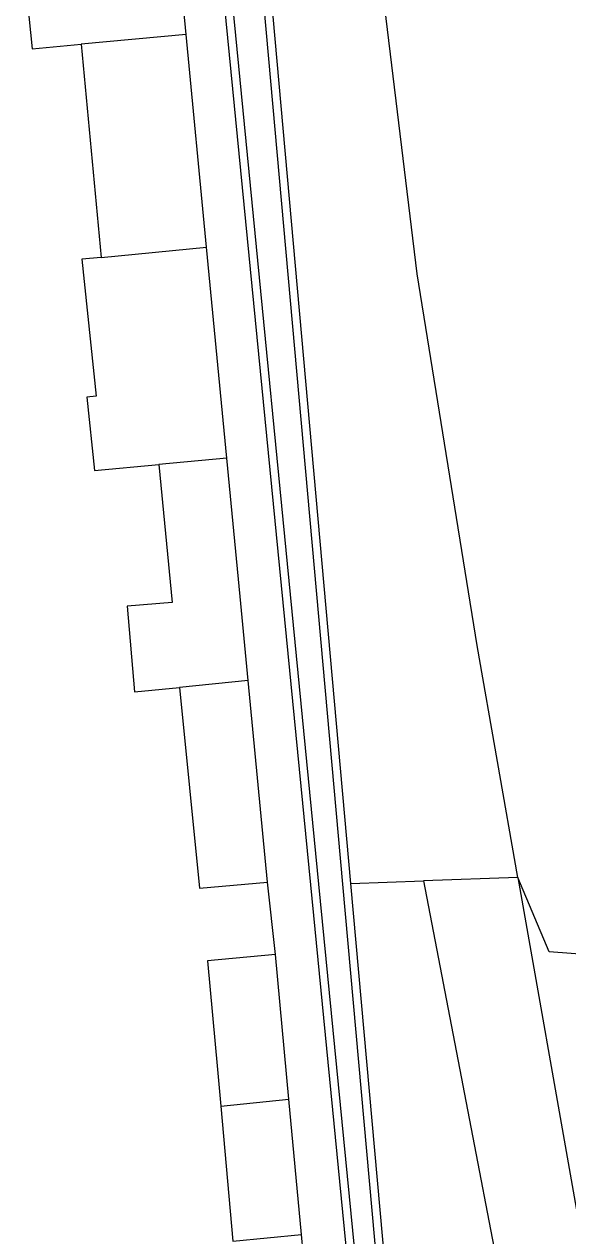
# Model space of a CAD drawing. Extents: x 158474 to 159560, y 388525 to 389605.
# Drawn here: x 159384.4 to 159414.9, y 389357 to 389425.1 of the extents above; entities that cross this region are included whole.
import ezdxf

# ---------------------------------------------------------------- set-up
doc = ezdxf.new("R2010")
doc.units = 0
for name, color, linetype in [('IMGEO_Gemengd_bos', 7, 'Continuous'), ('IMGEO_Loofbos', 7, 'Continuous'), ('IMGEO_Pand', 7, 'Continuous'), ('IMGEO_Waterloop', 7, 'Continuous')]:
    doc.layers.add(name, color=color, linetype=linetype)

msp = doc.modelspace()

# ---------------------------------------------------------------- linework, layer by layer
at = {"layer": 'IMGEO_Gemengd_bos'}
for points in [[(159412.107, 389377.113), (159409.806, 389390.164), (159406.443, 389411.056), (159403.999, 389431.277), (159403.306, 389435.11), (159402.605, 389437.663), (159401.113, 389441.439), (159399.001, 389445.359), (159396.205, 389449.369)], [(159397.779, 389432.017), (159395.07, 389431.797), (159400.457, 389376.709), (159404.88, 389331.482), (159404.944, 389329.62)], [(159402.726, 389376.788), (159397.779, 389432.017)], [(159398.481, 389372.787), (159398.038, 389376.862)], [(159402.726, 389376.788), (159406.794, 389376.929)], [(159406.293, 389336.977), (159402.726, 389376.788)], [(159400.33, 389353), (159399.951, 389357.052)]]:
    msp.add_lwpolyline(points, dxfattribs=at)
at = {"layer": 'IMGEO_Loofbos'}
for points in [[(159414.262, 389438.927), (159416.599, 389415.703), (159418.398, 389396.44), (159420.905, 389386.841), (159418.077, 389372.622), (159413.859, 389372.934), (159412.107, 389377.113)], [(159406.794, 389376.929), (159413.528, 389341.942), (159406.293, 389336.977)], [(159412.107, 389377.113), (159406.794, 389376.929)], [(159412.107, 389377.113), (159421.596, 389323.285), (159425.169, 389304.733), (159432.241, 389266.439), (159432.963, 389256.159)]]:
    msp.add_lwpolyline(points, dxfattribs=at)
at = {"layer": 'IMGEO_Pand'}
for points in [[(159393.476, 389424.508), (159392.315, 389436.629), (159388.441, 389436.263)], [(159388.441, 389436.263), (159389.198, 389428.602), (159384.381, 389428.126), (159384.818, 389423.698), (159387.575, 389423.956)], [(159393.476, 389424.508), (159387.575, 389423.956)], [(159394.621, 389412.55), (159393.476, 389424.508)], [(159387.575, 389423.956), (159388.695, 389411.977)], [(159388.695, 389411.977), (159394.621, 389412.55)], [(159395.757, 389400.684), (159394.621, 389412.55)], [(159388.695, 389411.977), (159387.61, 389411.872), (159388.422, 389404.175), (159387.894, 389404.126), (159388.33, 389399.989), (159391.932, 389400.326)], [(159395.757, 389400.684), (159391.932, 389400.326)], [(159396.953, 389388.193), (159396.502, 389392.907), (159395.757, 389400.684)], [(159391.932, 389400.326), (159392.686, 389392.58), (159390.155, 389392.363), (159390.567, 389387.549), (159393.095, 389387.804)], [(159396.953, 389388.193), (159393.095, 389387.804)], [(159398.038, 389376.862), (159396.953, 389388.193)], [(159393.095, 389387.804), (159394.225, 389376.513), (159398.038, 389376.862)], [(159398.481, 389372.787), (159394.668, 389372.438), (159395.224, 389366.323), (159395.411, 389364.27)], [(159399.241, 389364.656), (159398.481, 389372.787)], [(159395.411, 389364.27), (159399.241, 389364.656)], [(159399.951, 389357.052), (159399.241, 389364.656)], [(159395.411, 389364.27), (159396.102, 389356.685), (159399.951, 389357.052)]]:
    msp.add_lwpolyline(points, dxfattribs=at)
at = {"layer": 'IMGEO_Waterloop'}
msp.add_lwpolyline([(159405.417, 389329.618), (159405.352, 389331.513), (159400.928, 389376.755), (159395.587, 389431.365), (159397.35, 389431.508), (159402.255, 389376.746), (159405.822, 389336.935), (159406.478, 389329.607), (159406.48, 389328.977)], dxfattribs=at)

doc.saveas('drawing.dxf')
